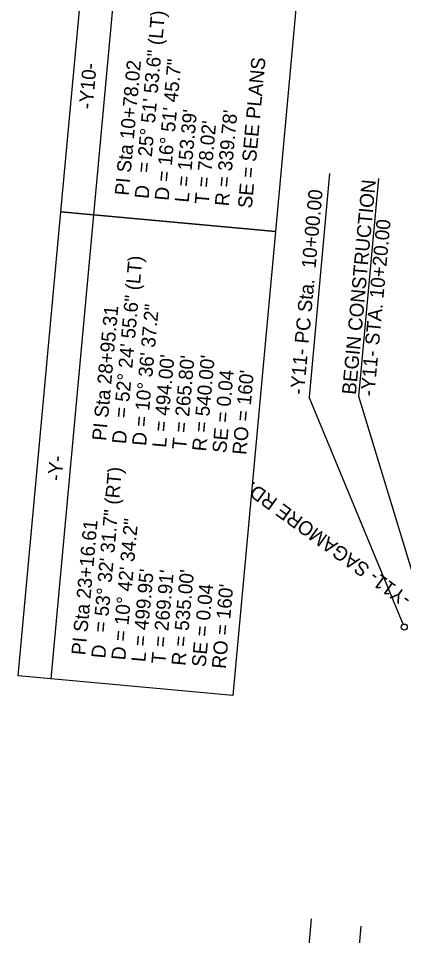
# Model space of a CAD drawing. Extents: x 2010838 to 2015151, y 441905 to 447792.
# Drawn here: x 2011784.3 to 2011975.8, y 445642.5 to 446097.9 of the extents above; entities that cross this region are included whole.
import ezdxf

# ---------------------------------------------------------------- set-up
doc = ezdxf.new("R2010")
doc.units = 0
for name, color, linetype in [('C-Grave Plots', 7, 'Continuous'), ('Default_10ft_LIDAR_Contou', 7, 'Continuous'), ('Default_Parcels', 7, 'Continuous'), ('S-Existing Minor', 7, 'Continuous')]:
    doc.layers.add(name, color=color, linetype=linetype)

msp = doc.modelspace()

# ---------------------------------------------------------------- linework, layer by layer
at = {"layer": 'Default_10ft_LIDAR_Contou'}
for p, q in [((2011939.01, 446020.95), (2011928.81, 445909.96)), ((2011975.54, 445797.13), (2011928.81, 445909.96)), ((2011929.91, 445650.86), (2011919.38, 445536.35)), ((2011954.58, 445647.23), (2011944.05, 445532.71))]:
    msp.add_line(p, q, dxfattribs=at)
msp.add_circle((2011976.12, 445795.75), 1.5, dxfattribs=at)
at = {"layer": 'Default_Parcels'}
for p, q in [((2011821.8, 446000.46), (2011833.96, 446132.74)), ((2011800.61, 445770.01), (2011821.8, 446000.46))]:
    msp.add_line(p, q, dxfattribs=at)
for points in [[(2011805.48, 446001.96), (2011817.64, 446134.24), (2011924.25, 446124.44), (2011912.08, 445992.16)], [(2011912.08, 445992.16), (2011890.89, 445761.71), (2011784.29, 445771.51), (2011805.48, 446001.96)]]:
    msp.add_lwpolyline(points, close=True, dxfattribs=at)
at = {"layer": 'S-Existing Minor'}
for p, q in [((2011953.59, 445910.19), (2011963.54, 446018.49)), ((2011992.05, 445783.66), (2011953.59, 445910.19))]:
    msp.add_line(p, q, dxfattribs=at)

# ---------------------------------------------------------------- texts
at = {"layer": 'C-Grave Plots'}
for s, rotation, p in [('BEGIN CONSTRUCTION', 84.6754, (2011952.07, 445910.89)), ('-Y11- STA. 10+20.00', 84.6754, (2011961.21, 445910.04)), ('-Y11- SAGAMORE RD.', 144.0712, (2011980.16, 445810.73))]:
    msp.add_text(s, height=7, rotation=rotation, dxfattribs=at).set_placement(p)
at = {"layer": 'Default_10ft_LIDAR_Contou'}
msp.add_text('-Y11- PC Sta.  10+00.00', height=7, rotation=84.7467, dxfattribs=at).set_placement((2011926.25, 445910.87))
at = {"layer": 'Default_Parcels'}
for s, rotation, p in [('= 25%%d 51\' 53.6" (LT)', 84.7467, (2011849.91, 446020.96)), ('PI Sta 10+78.02', 84.7467, (2011839.13, 446009.73)), ('D = 16%%d 51\' 45.7"', 84.7467, (2011858.98, 446007.23)), ('SE = SEE PLANS', 84.7467, (2011900.33, 446003.42)), ('-Y10-', 84.7467, (2011821.2, 446052.63)), ("L = 153.39'", 84.7467, (2011868.94, 446006.31)), ("R = 339.78'", 84.7467, (2011888.86, 446004.48)), ("T = 78.02'", 84.7467, (2011878.9, 446005.39)), ('D', 84.7467, (2011849.02, 446008.14)), ('= 52%%d 24\' 55.6" (LT)', 84.7493, (2011838.66, 445899.25)), ('PI Sta 28+95.31', 84.7493, (2011827.89, 445888.01)), ('D = 10%%d 36\' 37.2"', 84.7493, (2011847.74, 445885.51)), ("L = 494.00'", 84.7493, (2011857.7, 445884.6)), ("T = 265.80'", 84.7493, (2011867.66, 445883.68)), ("R = 540.00'", 84.7493, (2011877.61, 445882.77)), ('SE = 0.04', 84.7467, (2011887.63, 445881.91)), ("RO = 160'", 84.7467, (2011897.58, 445881.04)), ('D', 84.7493, (2011837.78, 445886.43)), ('-Y-', 84.7467, (2011805.73, 445868.14)), ('= 53%%d 32\' 31.7" (RT)', 84.7493, (2011828.36, 445792.81)), ('PI Sta 23+16.61', 84.7493, (2011817.58, 445781.58)), ('D = 10%%d 42\' 34.2"', 84.7493, (2011837.43, 445779.08)), ("L = 499.95'", 84.7493, (2011847.39, 445778.16)), ("T = 269.91'", 84.7493, (2011857.35, 445777.25)), ("R = 535.00'", 84.7493, (2011867.31, 445776.33)), ('SE = 0.04', 84.7467, (2011877.4, 445775.69)), ("RO = 160'", 84.7467, (2011887.36, 445774.82)), ('D', 84.7493, (2011827.48, 445779.99))]:
    msp.add_text(s, height=7, rotation=rotation, dxfattribs=at).set_placement(p)

doc.saveas('drawing.dxf')
